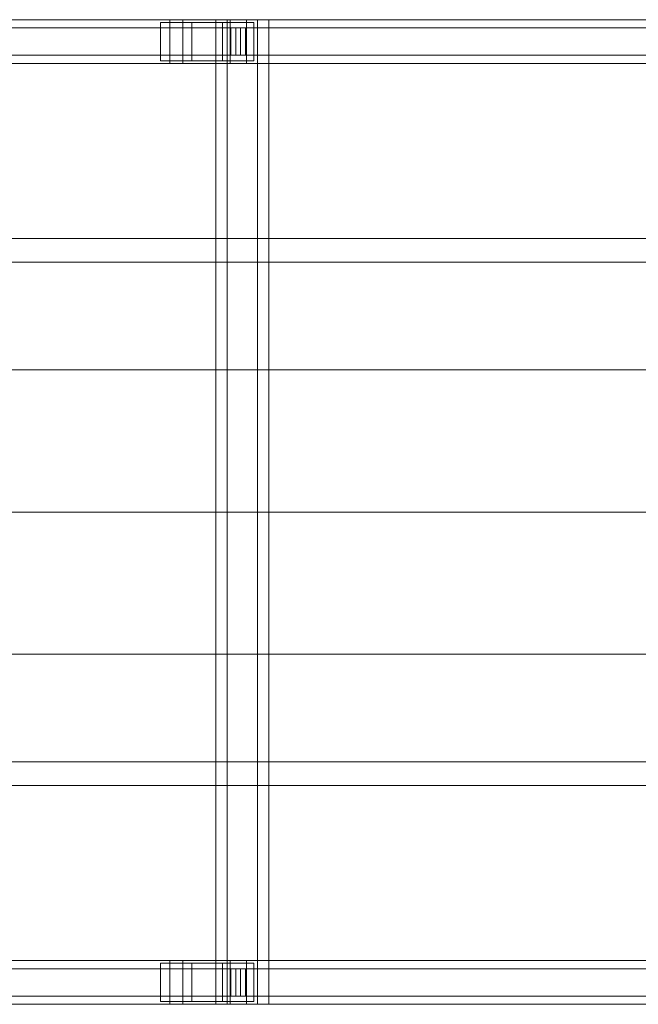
# Model space of a CAD drawing. Header units: millimetres. Extents: x -2233 to 61924, y -68080 to 6847.
# Tile 529 of 656: x 20348 to 20913, y -18450 to -17550. Entities that reach past the tile are written whole.
import ezdxf

# ---------------------------------------------------------------- set-up
doc = ezdxf.new("R2010")
doc.units = ezdxf.units.MM
doc.layers.add('superior_C02', color=7, linetype='Continuous', lineweight=0)

msp = doc.modelspace()

# ---------------------------------------------------------------- linework, layer by layer
at = {"layer": 'superior_C02'}
for p, q in [((20484.747, -17550), (19339.287, -17550)), ((19351.209, -17550), (20496.669, -17550)), ((20539.887, -17550), (19394.427, -17550)), ((19409.329, -17550), (20554.789, -17550)), ((20484.747, -17550), (20484.747, -17590)), ((20496.669, -17550), (20484.747, -17550)), ((21630.207, -17550), (20484.747, -17550)), ((20496.669, -17590), (20496.669, -17550)), ((20496.669, -17550), (21642.129, -17550)), ((20564.939, -17550), (20526.757, -17550)), ((20526.757, -17550), (20526.757, -18450)), ((20537.188, -17550), (20526.757, -17550)), ((20537.188, -18450), (20537.188, -17550)), ((20537.188, -17550), (20575.37, -17550)), ((20539.887, -17550), (20539.887, -17590)), ((20554.789, -17550), (20539.887, -17550)), ((21685.346, -17550), (20539.887, -17550)), ((20554.789, -17590), (20554.789, -17550)), ((20554.789, -17550), (21700.249, -17550)), ((20564.939, -18450), (20564.939, -17550)), ((20564.939, -17550), (20575.37, -17550)), ((20575.37, -17550), (20575.37, -18450)), ((20545.161, -17557.5), (19343.072, -17557.5)), ((19347.425, -17557.5), (20549.514, -17557.5)), ((20505.026, -17552.5), (20476.39, -17552.5)), ((20476.39, -17552.5), (20476.39, -17587.5)), ((20533.02, -17552.5), (20476.39, -17552.5)), ((20505.026, -17587.5), (20505.026, -17552.5)), ((20505.026, -17552.5), (20561.656, -17552.5)), ((20533.02, -17587.5), (20533.02, -17552.5)), ((20533.02, -17552.5), (20561.656, -17552.5)), ((20540.683, -17557.5), (20553.993, -17557.5)), ((20540.683, -17582.5), (20540.683, -17557.5)), ((21629.513, -17557.5), (20540.683, -17557.5)), ((20545.161, -17557.5), (20545.161, -17582.5)), ((20549.514, -17557.5), (20545.161, -17557.5)), ((20549.514, -17582.5), (20549.514, -17557.5)), ((20553.993, -17557.5), (20553.993, -17582.5)), ((20553.993, -17557.5), (21642.823, -17557.5)), ((20561.656, -17552.5), (20561.656, -17587.5)), ((19343.072, -17582.5), (20545.161, -17582.5)), ((19347.425, -17582.5), (20549.514, -17582.5)), ((20553.993, -17582.5), (20540.683, -17582.5)), ((20540.683, -17582.5), (21629.513, -17582.5)), ((20545.161, -17582.5), (20549.514, -17582.5)), ((20553.993, -17582.5), (21642.823, -17582.5)), ((19339.287, -17590), (20484.747, -17590)), ((19351.209, -17590), (20496.669, -17590)), ((19394.427, -17590), (20539.887, -17590)), ((19409.329, -17590), (20554.789, -17590)), ((20476.39, -17587.5), (20505.026, -17587.5)), ((20533.02, -17587.5), (20476.39, -17587.5)), ((20484.747, -17590), (20496.669, -17590)), ((20484.747, -17590), (21630.207, -17590)), ((20496.669, -17590), (21642.129, -17590)), ((20561.656, -17587.5), (20505.026, -17587.5)), ((20561.656, -17587.5), (20533.02, -17587.5)), ((20539.887, -17590), (20554.789, -17590)), ((20539.887, -17590), (21685.346, -17590)), ((20554.789, -17590), (21700.249, -17590)), ((15575.415, -17750), (24634.01, -17750)), ((24635.508, -17750), (15576.913, -17750)), ((20096.643, -17771.702), (21032.6, -17771.702)), ((21034.379, -17771.702), (20098.422, -17771.702)), ((20117.046, -17870), (21053.003, -17870)), ((21054.781, -17870), (20118.824, -17870)), ((20117.046, -18000), (21053.003, -18000)), ((21054.781, -18000), (20118.824, -18000)), ((20117.046, -18130), (21053.003, -18130)), ((21054.781, -18130), (20118.824, -18130)), ((21032.6, -18228.298), (20096.643, -18228.298)), ((20098.422, -18228.298), (21034.379, -18228.298)), ((24634.01, -18250), (15575.415, -18250)), ((15576.913, -18250), (24635.508, -18250)), ((20484.747, -18410), (19339.287, -18410)), ((19351.209, -18410), (20496.669, -18410)), ((20539.887, -18410), (19394.427, -18410)), ((19409.329, -18410), (20554.789, -18410)), ((20505.026, -18412.5), (20476.39, -18412.5)), ((20476.39, -18412.5), (20476.39, -18447.5)), ((20533.02, -18412.5), (20476.39, -18412.5)), ((20484.747, -18410), (20484.747, -18450)), ((20496.669, -18410), (20484.747, -18410)), ((21630.207, -18410), (20484.747, -18410)), ((20496.669, -18450), (20496.669, -18410)), ((20496.669, -18410), (21642.129, -18410)), ((20505.026, -18447.5), (20505.026, -18412.5)), ((20505.026, -18412.5), (20561.656, -18412.5)), ((20533.02, -18447.5), (20533.02, -18412.5)), ((20533.02, -18412.5), (20561.656, -18412.5)), ((20539.887, -18410), (20539.887, -18450)), ((20554.789, -18410), (20539.887, -18410)), ((21685.346, -18410), (20539.887, -18410)), ((20554.789, -18450), (20554.789, -18410)), ((20554.789, -18410), (21700.249, -18410)), ((20561.656, -18412.5), (20561.656, -18447.5)), ((20545.161, -18417.5), (19343.072, -18417.5)), ((19347.425, -18417.5), (20549.514, -18417.5)), ((20540.683, -18417.5), (20553.993, -18417.5)), ((20540.683, -18442.5), (20540.683, -18417.5)), ((21629.513, -18417.5), (20540.683, -18417.5)), ((20545.161, -18417.5), (20545.161, -18442.5)), ((20549.514, -18417.5), (20545.161, -18417.5)), ((20549.514, -18442.5), (20549.514, -18417.5)), ((20553.993, -18417.5), (20553.993, -18442.5)), ((20553.993, -18417.5), (21642.823, -18417.5)), ((19339.287, -18450), (20484.747, -18450)), ((19343.072, -18442.5), (20545.161, -18442.5)), ((19347.425, -18442.5), (20549.514, -18442.5)), ((19351.209, -18450), (20496.669, -18450)), ((19394.427, -18450), (20539.887, -18450)), ((19409.329, -18450), (20554.789, -18450)), ((20476.39, -18447.5), (20505.026, -18447.5)), ((20533.02, -18447.5), (20476.39, -18447.5)), ((20484.747, -18450), (20496.669, -18450)), ((20484.747, -18450), (21630.207, -18450)), ((20496.669, -18450), (21642.129, -18450)), ((20561.656, -18447.5), (20505.026, -18447.5)), ((20526.757, -18450), (20564.939, -18450)), ((20526.757, -18450), (20537.188, -18450)), ((20561.656, -18447.5), (20533.02, -18447.5)), ((20575.37, -18450), (20537.188, -18450)), ((20539.887, -18450), (20554.789, -18450)), ((20539.887, -18450), (21685.346, -18450)), ((20553.993, -18442.5), (20540.683, -18442.5)), ((20540.683, -18442.5), (21629.513, -18442.5)), ((20545.161, -18442.5), (20549.514, -18442.5)), ((20553.993, -18442.5), (21642.823, -18442.5)), ((20554.789, -18450), (21700.249, -18450)), ((20575.37, -18450), (20564.939, -18450))]:
    msp.add_line(p, q, dxfattribs=at)

doc.saveas('drawing.dxf')
